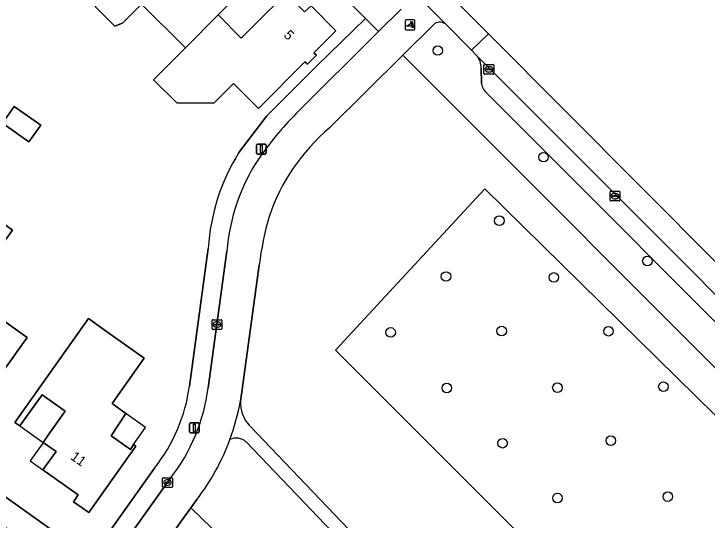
# Model space of a CAD drawing. Extents: x 159499 to 160349, y 382524 to 383273.
# Drawn here: x 160046.1 to 160116.9, y 383035.6 to 383087.3 of the extents above; entities that cross this region are included whole.
import ezdxf

# ---------------------------------------------------------------- set-up
doc = ezdxf.new("R2010")
doc.units = 0
for name, color, linetype in [('IMGEO_Boom', 7, 'Continuous'), ('IMGEO_Erf', 7, 'Continuous'), ('IMGEO_Fietspad_open', 7, 'Continuous'), ('IMGEO_Groenvoorziening', 7, 'Continuous'), ('IMGEO_Kolk', 7, 'Continuous'), ('IMGEO_Lichtmast', 7, 'Continuous'), ('IMGEO_Muur', 7, 'Continuous'), ('IMGEO_Pand', 7, 'Continuous'), ('IMGEO_Pand_nummerreeks', 7, 'Continuous'), ('IMGEO_Pand_overbouw', 7, 'Continuous'), ('IMGEO_Parkeervlak_open', 7, 'Continuous'), ('IMGEO_Poller', 7, 'Continuous'), ('IMGEO_Rijbaan_lokaal_open', 7, 'Continuous'), ('IMGEO_Voetpad_halfverhard', 7, 'Continuous'), ('IMGEO_Voetpad_open', 7, 'Continuous')]:
    doc.layers.add(name, color=color, linetype=linetype)

msp = doc.modelspace()

# ---------------------------------------------------------------- linework, layer by layer
at = {"layer": 'IMGEO_Boom'}
for centre in [(160089.377, 383083.568), (160100.174, 383072.684), (160095.666, 383066.2), (160110.788, 383062.087), (160090.218, 383060.506), (160101.227, 383060.409), (160095.899, 383054.932), (160106.815, 383054.914), (160084.555, 383054.796), (160112.423, 383049.251), (160090.296, 383049.119), (160101.598, 383049.156), (160107.047, 383043.749), (160095.991, 383043.484), (160112.869, 383038.035), (160101.604, 383037.885)]:
    msp.add_circle(centre, 0.489, dxfattribs=at)
at = {"layer": 'IMGEO_Erf'}
for points in [[(160069.07, 383073.156), (160071.919, 383076.914), (160077.006, 383081.993), (160081.991, 383086.829), (160067.75, 383101.08), (160016.301, 383152.744), (160001.274, 383140.9), (160002.826, 383138.938), (160000, 383136.696), (159969.339, 383112.369), (160000, 383073.962), (160006.879, 383065.344), (160051.214, 383033.728), (160053.92, 383031.798), (160060.452, 383040.944)], [(160068.328, 383088.622), (160066.949, 383087.227), (160069.292, 383084.847), (160070.721, 383086.274), (160073.877, 383089.428)], [(160076.427, 383088.124), (160078.97, 383085.587), (160076.725, 383083.336), (160076.98, 383083.082), (160076.062, 383082.162), (160075.808, 383082.417), (160071.062, 383077.66), (160068.507, 383080.21), (160066.509, 383078.207), (160062.713, 383078.224), (160060.35, 383080.581), (160063.592, 383083.846), (160063.498, 383083.939), (160059.116, 383088.311), (160057.181, 383086.372), (160056.383, 383086.067), (160054.39, 383088.076)], [(160064.013, 383049.323), (160065.931, 383063.376)], [(160052.413, 382973.653), (160074.019, 383000), (160086.515, 383015.238), (160064.154, 383036.884), (160058.252, 383028.674), (160056.791, 383026.642), (160055.985, 383025.521), (160035.23, 383000), (160013.21, 382972.924), (160006.361, 382964.545)]]:
    msp.add_lwpolyline(points, dxfattribs=at)
for points in [[(160047.613, 383074.239), (160044.902, 383076.154), (160046.114, 383077.869), (160048.825, 383075.954)], [(160047.421, 383054.27), (160044.811, 383050.604), (160041.91, 383046.531), (160037.818, 383049.445), (160035.884, 383050.822), (160036.294, 383051.448), (160033.634, 383053.388), (160036.581, 383057.428), (160042.314, 383065.29), (160043.542, 383066.975), (160045.926, 383065.236), (160044.302, 383063.009), (160045.029, 383062.479), (160041.907, 383058.197)], [(160059.39, 383052.171), (160056.116, 383047.532), (160057.522, 383046.519), (160056.013, 383044.236), (160058.003, 383042.851), (160058.311, 383043.366), (160058.547, 383043.186), (160053.731, 383036.413), (160052.181, 383037.517), (160052.64, 383038.216), (160049.027, 383040.779), (160050.405, 383042.623), (160049.075, 383043.566), (160049.713, 383044.527), (160051.299, 383046.751), (160048.956, 383048.421), (160046.7, 383045.254), (160046.185, 383045.612), (160049.075, 383049.693), (160053.687, 383056.208), (160055.309, 383055.06)]]:
    msp.add_lwpolyline(points, close=True, dxfattribs=at)
for centre, radius, start, end in [((160086.67, 383062.113), 20.777, 147.89454, 176.51624), ((160046.858, 383051.667), 17.314, 321.73177, 352.21812)]:
    msp.add_arc(centre, radius, start, end, dxfattribs=at)
at = {"layer": 'IMGEO_Fietspad_open'}
for points in [[(160090.149, 383086.288), (160085.882, 383090.631)], [(160085.634, 383087.791), (160083.322, 383085.497), (160074.881, 383077.118)], [(160085.822, 383083.099), (160088.936, 383086.207)], [(160078.295, 383075.644), (160085.822, 383083.099)], [(160067.838, 383063.075), (160065.927, 383049.124)], [(160069.21, 383047.779), (160069.363, 383048.732), (160071.133, 383061.671)], [(160062.085, 383039.905), (160055.454, 383030.674), (160058.252, 383028.674), (160064.154, 383036.884), (160064.767, 383037.736)]]:
    msp.add_lwpolyline(points, dxfattribs=at)
for centre, radius, start, end in [((160089.59, 383085.536), 0.937, 53.36655, 134.27414), ((160102.54, 383050.308), 38.52, 135.89321, 144.83523), ((160091.341, 383060.145), 20.259, 130.08909, 161.37891), ((160087.935, 383061.478), 20.161, 146.88086, 175.45535), ((160104.811, 383057.364), 33.952, 164.19083, 172.71267), ((160046.813, 383051.68), 19.284, 322.36792, 352.38441), ((160046.111, 383051.961), 23.475, 339.8029, 349.73878), ((160046.254, 383051.936), 23.332, 322.51081, 339.73831)]:
    msp.add_arc(centre, radius, start, end, dxfattribs=at)
at = {"layer": 'IMGEO_Groenvoorziening'}
for points in [[(160137.034, 383031.811), (160126.113, 383042.777), (160123.439, 383045.458), (160085.822, 383083.099), (160078.295, 383075.644)], [(160071.133, 383061.671), (160069.363, 383048.732), (160069.21, 383047.779)], [(160070.12, 383045.316), (160099.203, 383014.898)], [(160097.679, 383014.453), (160069.802, 383043.609)], [(160064.767, 383037.736), (160064.154, 383036.884), (160086.515, 383015.238), (160074.019, 383000), (160052.413, 382973.653), (160031.009, 382947.305), (160042.591, 382939.142), (160050.543, 382949.325), (160056.483, 382957.417)]]:
    msp.add_lwpolyline(points, dxfattribs=at)
for points in [[(160106.362, 383025.544), (160118.665, 383017.641), (160131.419, 383032.882), (160094.173, 383069.461), (160078.936, 383052.978)], [(160078.936, 383052.978), (160094.173, 383069.461), (160131.419, 383032.882), (160118.665, 383017.641), (160106.362, 383025.544)]]:
    msp.add_lwpolyline(points, close=True, dxfattribs=at)
for centre, radius, start, end in [((160091.341, 383060.145), 20.259, 130.08909, 161.37891), ((160104.811, 383057.364), 33.952, 164.19083, 172.71267), ((160072.611, 383047.636), 3.404, 177.58816, 222.96717), ((160046.254, 383051.936), 23.332, 322.51081, 339.73831), ((160068.787, 383042.488), 1.512, 47.82964, 115.24388)]:
    msp.add_arc(centre, radius, start, end, dxfattribs=at)
at = {"layer": 'IMGEO_Kolk'}
for p, q in [((160094.094, 383081.223), (160094.094, 383082.075)), ((160094.169, 383082.149), (160095.021, 383082.149)), ((160094.353, 383081.643), (160094.353, 383081.655)), ((160094.791, 383081.606), (160094.393, 383081.606)), ((160094.396, 383081.692), (160094.794, 383081.692)), ((160094.582, 383081.929), (160094.607, 383081.929)), ((160094.837, 383081.655), (160094.837, 383081.643)), ((160095.095, 383082.075), (160095.095, 383081.223)), ((160095.021, 383081.149), (160094.169, 383081.149)), ((160094.605, 383081.369), (160094.58, 383081.369)), ((160106.967, 383068.289), (160106.967, 383069.141)), ((160107.042, 383069.215), (160107.894, 383069.215)), ((160107.455, 383068.995), (160107.48, 383068.995)), ((160107.968, 383069.141), (160107.968, 383068.289)), ((160107.894, 383068.215), (160107.042, 383068.215)), ((160107.226, 383068.709), (160107.226, 383068.721)), ((160107.664, 383068.672), (160107.266, 383068.672)), ((160107.269, 383068.758), (160107.667, 383068.758)), ((160107.478, 383068.435), (160107.453, 383068.435)), ((160107.71, 383068.721), (160107.71, 383068.709)), ((160066.313, 383055.165), (160066.313, 383056.017)), ((160066.388, 383056.091), (160067.24, 383056.091)), ((160066.572, 383055.585), (160066.572, 383055.597)), ((160067.01, 383055.548), (160066.612, 383055.548)), ((160066.615, 383055.634), (160067.013, 383055.634)), ((160066.801, 383055.871), (160066.826, 383055.871)), ((160067.056, 383055.597), (160067.056, 383055.585)), ((160067.314, 383056.017), (160067.314, 383055.165)), ((160067.24, 383055.091), (160066.388, 383055.091)), ((160066.824, 383055.311), (160066.799, 383055.311)), ((160061.269, 383039.038), (160061.269, 383039.89)), ((160061.344, 383039.964), (160062.196, 383039.964)), ((160062.27, 383039.89), (160062.27, 383039.038)), ((160061.528, 383039.458), (160061.528, 383039.47)), ((160061.966, 383039.421), (160061.568, 383039.421)), ((160061.571, 383039.507), (160061.969, 383039.507)), ((160061.78, 383039.184), (160061.755, 383039.184)), ((160061.757, 383039.744), (160061.782, 383039.744)), ((160062.012, 383039.47), (160062.012, 383039.458)), ((160062.196, 383038.964), (160061.344, 383038.964))]:
    msp.add_line(p, q, dxfattribs=at)
for points in [[(160094.094, 383081.223), (160094.094, 383082.075)], [(160094.169, 383082.149), (160095.021, 383082.149)], [(160095.095, 383082.075), (160095.095, 383081.223)], [(160095.021, 383081.149), (160094.169, 383081.149)], [(160106.967, 383068.289), (160106.967, 383069.141)], [(160107.042, 383069.215), (160107.894, 383069.215)], [(160107.968, 383069.141), (160107.968, 383068.289)], [(160107.894, 383068.215), (160107.042, 383068.215)], [(160066.313, 383055.165), (160066.313, 383056.017)], [(160066.388, 383056.091), (160067.24, 383056.091)], [(160067.314, 383056.017), (160067.314, 383055.165)], [(160067.24, 383055.091), (160066.388, 383055.091)], [(160061.269, 383039.038), (160061.269, 383039.89)], [(160061.344, 383039.964), (160062.196, 383039.964)], [(160062.27, 383039.89), (160062.27, 383039.038)], [(160062.196, 383038.964), (160061.344, 383038.964)]]:
    msp.add_lwpolyline(points, dxfattribs=at)
for centre, radius, start, end in [((160094.171, 383082.073), 0.0765, 91.55205, 178.44795), ((160094.171, 383082.073), 0.0765, 91.55205, 178.44795), ((160094.393, 383081.652), 0.0403, 85.87752, 175.75265), ((160094.39, 383081.642), 0.0366, 178.93798, 274.71019), ((160094.794, 383081.649), 0.043, 264.86636, 352.45326), ((160094.798, 383081.654), 0.0386, 1.73085, 96.63898), ((160095.019, 383082.073), 0.0765, 1.55205, 88.44795), ((160095.019, 383082.073), 0.0765, 1.55205, 88.44795), ((160094.171, 383081.225), 0.0765, 181.55205, 268.44795), ((160094.171, 383081.225), 0.0765, 181.55205, 268.44795), ((160095.019, 383081.225), 0.0765, 271.55205, 358.44795), ((160095.019, 383081.225), 0.0765, 271.55205, 358.44795), ((160107.044, 383069.139), 0.0765, 91.55205, 178.44795), ((160107.044, 383069.139), 0.0765, 91.55205, 178.44795), ((160107.892, 383069.139), 0.0765, 1.55205, 88.44795), ((160107.892, 383069.139), 0.0765, 1.55205, 88.44795), ((160107.044, 383068.291), 0.0765, 181.55205, 268.44795), ((160107.044, 383068.291), 0.0765, 181.55205, 268.44795), ((160107.266, 383068.718), 0.0403, 85.87752, 175.75265), ((160107.263, 383068.708), 0.0366, 178.93798, 274.71019), ((160107.667, 383068.715), 0.043, 264.86636, 352.45326), ((160107.671, 383068.72), 0.0386, 1.73085, 96.63898), ((160107.892, 383068.291), 0.0765, 271.55205, 358.44795), ((160107.892, 383068.291), 0.0765, 271.55205, 358.44795), ((160066.39, 383056.015), 0.0765, 91.55205, 178.44795), ((160066.39, 383056.015), 0.0765, 91.55205, 178.44795), ((160066.612, 383055.594), 0.0403, 85.87752, 175.75265), ((160066.609, 383055.584), 0.0366, 178.93798, 274.71019), ((160067.013, 383055.591), 0.043, 264.86636, 352.45326), ((160067.017, 383055.596), 0.0386, 1.73085, 96.63898), ((160067.238, 383056.015), 0.0765, 1.55205, 88.44795), ((160067.238, 383056.015), 0.0765, 1.55205, 88.44795), ((160066.39, 383055.167), 0.0765, 181.55205, 268.44795), ((160066.39, 383055.167), 0.0765, 181.55205, 268.44795), ((160067.238, 383055.167), 0.0765, 271.55205, 358.44795), ((160067.238, 383055.167), 0.0765, 271.55205, 358.44795), ((160061.346, 383039.888), 0.0765, 91.55205, 178.44795), ((160061.346, 383039.888), 0.0765, 91.55205, 178.44795), ((160062.194, 383039.888), 0.0765, 1.55205, 88.44795), ((160062.194, 383039.888), 0.0765, 1.55205, 88.44795), ((160061.568, 383039.467), 0.0403, 85.87752, 175.75265), ((160061.565, 383039.457), 0.0366, 178.93798, 274.71019), ((160061.969, 383039.464), 0.043, 264.86636, 352.45326), ((160061.973, 383039.469), 0.0386, 1.73085, 96.63898), ((160061.346, 383039.04), 0.0765, 181.55205, 268.44795), ((160061.346, 383039.04), 0.0765, 181.55205, 268.44795), ((160062.194, 383039.04), 0.0765, 271.55205, 358.44795), ((160062.194, 383039.04), 0.0765, 271.55205, 358.44795)]:
    msp.add_arc(centre, radius, start, end, dxfattribs=at)
for centre, major_axis, ratio, start_param, end_param in [((160094.581, 383081.649), (-0.387, 0.002), 0.722429, 4.712389, 7.853982), ((160094.606, 383081.649), (-0.39, 0.002), 0.717154, 1.570796, 4.712389), ((160107.454, 383068.715), (-0.387, 0.002), 0.722429, 4.712389, 7.853982), ((160107.479, 383068.715), (-0.39, 0.002), 0.717154, 1.570796, 4.712389), ((160066.8, 383055.591), (-0.387, 0.002), 0.722429, 4.712389, 7.853982), ((160066.825, 383055.591), (-0.39, 0.002), 0.717154, 1.570796, 4.712389), ((160061.756, 383039.464), (-0.387, 0.002), 0.722429, 4.712389, 7.853982), ((160061.781, 383039.464), (-0.39, 0.002), 0.717154, 1.570796, 4.712389)]:
    msp.add_ellipse(centre, major_axis=major_axis, ratio=ratio, start_param=start_param, end_param=end_param, dxfattribs=at)
at = {"layer": 'IMGEO_Lichtmast'}
for p, q in [((160070.851, 383073.106), (160070.851, 383073.906)), ((160070.851, 383073.906), (160070.851, 383073.106)), ((160070.951, 383074.006), (160071.741, 383074.006)), ((160071.741, 383074.006), (160070.951, 383074.006)), ((160071.841, 383073.906), (160071.841, 383073.106)), ((160071.841, 383073.106), (160071.841, 383073.906)), ((160071.741, 383073.006), (160070.951, 383073.006)), ((160070.951, 383073.006), (160071.741, 383073.006)), ((160064.117, 383045.55), (160064.907, 383045.55)), ((160064.907, 383045.55), (160064.117, 383045.55)), ((160064.017, 383044.65), (160064.017, 383045.45)), ((160064.017, 383045.45), (160064.017, 383044.65)), ((160065.007, 383045.45), (160065.007, 383044.65)), ((160065.007, 383044.65), (160065.007, 383045.45)), ((160064.907, 383044.55), (160064.117, 383044.55)), ((160064.117, 383044.55), (160064.907, 383044.55))]:
    msp.add_line(p, q, dxfattribs=at)
for points in [[(160071.271, 383073.881), (160071.421, 383073.881), (160071.421, 383073.131), (160071.271, 383073.131), (160071.271, 383073.881)], [(160064.437, 383045.425), (160064.587, 383045.425), (160064.587, 383044.675), (160064.437, 383044.675), (160064.437, 383045.425)]]:
    msp.add_lwpolyline(points, dxfattribs=at)
for centre, start, end in [((160070.951, 383073.906), 90, 180), ((160070.951, 383073.906), 90, 180), ((160071.741, 383073.906), 0, 90), ((160071.741, 383073.906), 360, 90), ((160070.951, 383073.106), 180, 270), ((160070.951, 383073.106), 180, 270), ((160071.741, 383073.106), 270, 0), ((160071.741, 383073.106), 270, 0), ((160064.117, 383045.45), 90, 180), ((160064.117, 383045.45), 90, 180), ((160064.907, 383045.45), 0, 90), ((160064.907, 383045.45), 360, 90), ((160064.117, 383044.65), 180, 270), ((160064.117, 383044.65), 180, 270), ((160064.907, 383044.65), 270, 0), ((160064.907, 383044.65), 270, 0)]:
    msp.add_arc(centre, 0.1, start, end, dxfattribs=at)
at = {"layer": 'IMGEO_Muur'}
msp.add_lwpolyline([(160071.919, 383076.914), (160069.07, 383073.156)], dxfattribs=at)
at = {"layer": 'IMGEO_Pand'}
for points in [[(160069.519, 383089.3), (160069.252, 383089.609), (160071.521, 383091.806), (160068.974, 383094.338), (160068.314, 383093.763), (160066.449, 383095.597), (160061.839, 383091.063), (160059.496, 383093.403), (160056.126, 383090.017), (160056.236, 383089.906), (160054.39, 383088.076), (160056.383, 383086.067), (160057.181, 383086.372), (160059.116, 383088.311), (160063.498, 383083.939), (160063.592, 383083.846), (160066.949, 383087.227), (160068.328, 383088.622), (160068.585, 383088.376)], [(160076.98, 383083.082), (160076.725, 383083.336), (160078.97, 383085.587), (160076.427, 383088.124), (160075.773, 383087.508), (160073.877, 383089.428), (160070.721, 383086.274), (160069.292, 383084.847), (160066.949, 383087.227), (160063.592, 383083.846), (160060.35, 383080.581), (160062.713, 383078.224), (160066.509, 383078.207), (160068.507, 383080.21), (160071.062, 383077.66), (160075.808, 383082.417), (160076.062, 383082.162)], [(160048.825, 383075.954), (160046.114, 383077.869), (160044.902, 383076.154), (160047.613, 383074.239)], [(160042.314, 383065.29), (160036.581, 383057.428), (160033.634, 383053.388), (160036.294, 383051.448), (160035.884, 383050.822), (160037.818, 383049.445), (160041.91, 383046.531), (160044.811, 383050.604), (160047.421, 383054.27), (160041.907, 383058.197), (160045.029, 383062.479), (160044.302, 383063.009), (160045.926, 383065.236), (160043.542, 383066.975)], [(160057.522, 383046.519), (160056.116, 383047.532), (160059.39, 383052.171), (160055.309, 383055.06), (160053.687, 383056.208), (160049.075, 383049.693), (160046.185, 383045.612), (160046.7, 383045.254), (160048.956, 383048.421), (160051.299, 383046.751), (160049.713, 383044.527), (160049.075, 383043.566), (160050.405, 383042.623), (160049.027, 383040.779), (160052.64, 383038.216), (160052.181, 383037.517), (160053.731, 383036.413), (160058.547, 383043.186), (160058.311, 383043.366), (160058.003, 383042.851), (160056.013, 383044.236)]]:
    msp.add_lwpolyline(points, close=True, dxfattribs=at)
at = {"layer": 'IMGEO_Pand_overbouw'}
for points in [[(160051.299, 383046.751), (160048.956, 383048.421), (160046.7, 383045.254), (160049.075, 383043.566), (160049.713, 383044.527)], [(160059.526, 383045.075), (160057.522, 383046.519), (160056.013, 383044.236), (160058.003, 383042.851), (160058.311, 383043.366)], [(160050.405, 383042.623), (160049.075, 383043.566), (160049.031, 383043.504), (160047.744, 383041.689), (160049.027, 383040.779)]]:
    msp.add_lwpolyline(points, close=True, dxfattribs=at)
at = {"layer": 'IMGEO_Parkeervlak_open'}
for points in [[(160139.782, 383036.613), (160093.338, 383083.075)], [(160093.807, 383081.74), (160093.851, 383080.219)], [(160094.249, 383079.369), (160125.8, 383047.782), (160128.496, 383045.071), (160136.028, 383037.5)]]:
    msp.add_lwpolyline(points, dxfattribs=at)
for centre, radius, start, end in [((160091.888, 383081.816), 1.921, 357.7443, 40.96956), ((160095.043, 383080.259), 1.193, 181.92655, 228.25475)]:
    msp.add_arc(centre, radius, start, end, dxfattribs=at)
at = {"layer": 'IMGEO_Poller'}
for p, q in [((160086.05, 383086.592), (160086.05, 383085.785)), ((160086.05, 383086.592), (160086.05, 383085.785)), ((160086.952, 383086.687), (160086.144, 383086.687)), ((160086.952, 383086.687), (160086.144, 383086.687)), ((160087.046, 383085.785), (160087.046, 383086.592)), ((160087.046, 383085.785), (160087.046, 383086.592)), ((160086.144, 383085.69), (160086.952, 383085.69)), ((160086.144, 383085.69), (160086.952, 383085.69))]:
    msp.add_line(p, q, dxfattribs=at)
for points in [[(160086.685, 383086.043), (160086.172, 383086.043), (160086.602, 383086.318)], [(160086.729, 383086.416), (160086.717, 383086.343), (160086.592, 383086.548)], [(160086.592, 383086.548), (160086.823, 383086.482), (160086.752, 383086.45)], [(160086.745, 383085.871), (160086.811, 383086.102), (160086.841, 383086.034)], [(160086.877, 383086.007), (160086.949, 383085.996), (160086.745, 383085.871)]]:
    msp.add_lwpolyline(points, dxfattribs=at)
for centre, radius, start, end in [((160086.144, 383086.592), 0.0946, 90, 180), ((160086.144, 383086.592), 0.0946, 90, 180), ((160086.952, 383086.592), 0.0946, 0, 90), ((160086.952, 383086.592), 0.0946, 0, 90), ((160086.357, 383086.093), 0.332, 351.32473, 42.4854), ((160086.371, 383086.103), 0.476, 351.75274, 41.16905), ((160086.371, 383086.103), 0.516, 349.35686, 42.29123), ((160086.144, 383085.785), 0.0946, 180, 270), ((160086.144, 383085.785), 0.0946, 180, 270), ((160086.952, 383085.785), 0.0946, 270, 0), ((160086.952, 383085.785), 0.0946, 270, 0)]:
    msp.add_arc(centre, radius, start, end, dxfattribs=at)
at = {"layer": 'IMGEO_Rijbaan_lokaal_open'}
for points in [[(160094.542, 383085.26), (160088.778, 383091.043), (160077.721, 383102.136), (160076.086, 383100.485), (160076.557, 383100.013), (160085.882, 383090.631), (160090.149, 383086.288), (160092.834, 383083.599), (160094.542, 383085.26)], [(160003.656, 383064.565), (160009.676, 383060.27), (160010.696, 383061.715), (160015.146, 383058.518), (160014.112, 383057.105), (160033.481, 383043.284), (160034.503, 383044.729), (160038.806, 383041.672), (160037.758, 383040.232), (160045.984, 383034.363), (160046.705, 383033.848), (160049.644, 383031.748), (160054.695, 383028.139), (160056.791, 383026.642), (160058.252, 383028.674), (160055.454, 383030.674), (160053.92, 383031.798), (160051.214, 383033.728), (160006.879, 383065.344)]]:
    msp.add_lwpolyline(points, dxfattribs=at)
msp.add_lwpolyline([(160180.404, 382999.119), (160094.542, 383085.26), (160092.834, 383083.599), (160093.338, 383083.075), (160139.782, 383036.613), (160157.937, 383018.361), (160170.222, 383006.056), (160170.288, 383005.971), (160178.744, 382997.477)], close=True, dxfattribs=at)
at = {"layer": 'IMGEO_Voetpad_halfverhard'}
for points in [[(160099.203, 383014.898), (160070.12, 383045.316)], [(160069.802, 383043.609), (160097.679, 383014.453)]]:
    msp.add_lwpolyline(points, dxfattribs=at)
for centre, radius, start, end in [((160046.111, 383051.961), 23.475, 339.8029, 349.73878), ((160072.611, 383047.636), 3.404, 177.58816, 222.96717), ((160068.787, 383042.488), 1.512, 47.82964, 115.24388)]:
    msp.add_arc(centre, radius, start, end, dxfattribs=at)
at = {"layer": 'IMGEO_Voetpad_open'}
for points in [[(160009.599, 383158.345), (160016.301, 383152.744), (160067.75, 383101.08), (160081.991, 383086.829), (160083.322, 383085.497), (160085.634, 383087.791)], [(160083.322, 383085.497), (160081.991, 383086.829), (160077.006, 383081.993), (160071.919, 383076.914), (160069.07, 383073.156)], [(160088.936, 383086.207), (160085.822, 383083.099), (160123.439, 383045.458), (160125.8, 383047.782), (160094.249, 383079.369)], [(160093.338, 383083.075), (160092.834, 383083.599), (160090.149, 383086.288)], [(160074.881, 383077.118), (160083.322, 383085.497)], [(160093.851, 383080.219), (160093.807, 383081.74)], [(160065.931, 383063.376), (160064.013, 383049.323)], [(160065.927, 383049.124), (160067.838, 383063.075)], [(160060.452, 383040.944), (160053.92, 383031.798), (160055.454, 383030.674), (160062.085, 383039.905)]]:
    msp.add_lwpolyline(points, dxfattribs=at)
for centre, radius, start, end in [((160089.59, 383085.536), 0.937, 53.36655, 134.27414), ((160091.888, 383081.816), 1.921, 357.7443, 40.96956), ((160095.043, 383080.259), 1.193, 181.92655, 228.25475), ((160102.54, 383050.308), 38.52, 135.89321, 144.83523), ((160086.67, 383062.113), 20.777, 147.89454, 176.51624), ((160087.935, 383061.478), 20.161, 146.88086, 175.45535), ((160046.858, 383051.667), 17.314, 321.73177, 352.21812), ((160046.813, 383051.68), 19.284, 322.36792, 352.38441)]:
    msp.add_arc(centre, radius, start, end, dxfattribs=at)

# ---------------------------------------------------------------- texts
at = {"layer": 'IMGEO_Pand_nummerreeks'}
for s, rotation, p in [('5', 314.63893, (160073.569, 383085.071)), ('11', 324.64877, (160051.784, 383041.913))]:
    msp.add_text(s, height=1, rotation=rotation, dxfattribs=at).set_placement(p)

doc.saveas('drawing.dxf')
